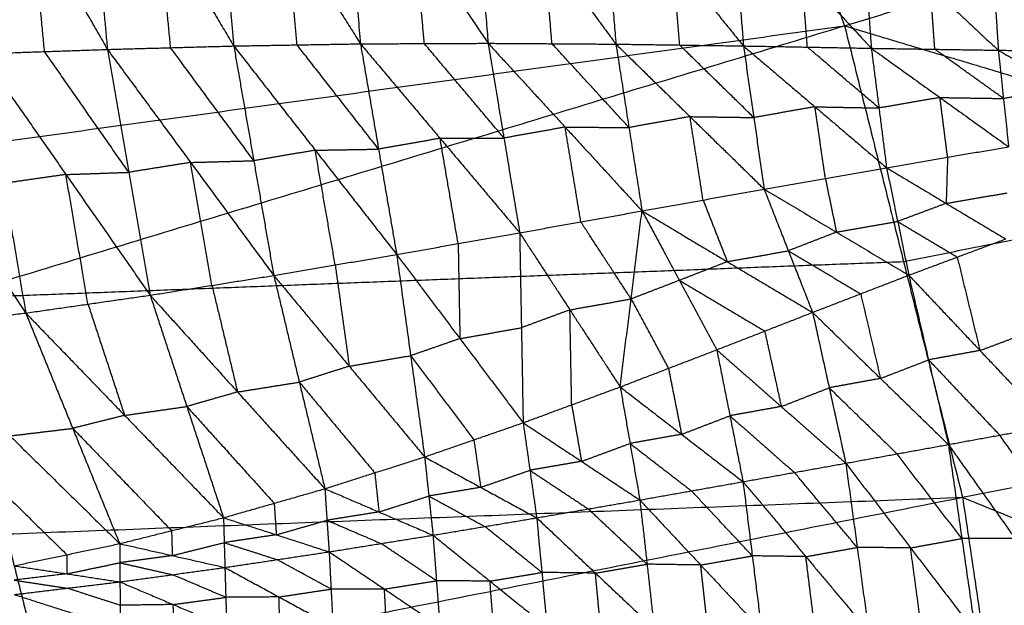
# Model space of a CAD drawing. Header units: millimetres. Extents: x -106 to 110, y -96 to 120.
# Tile 782 of 1020: x 35.74 to 44.28, y 19.39 to 24.47. Entities that reach past the tile are written whole.
import ezdxf

# ---------------------------------------------------------------- set-up
doc = ezdxf.new("R2010")
doc.units = ezdxf.units.MM
doc.header["$MEASUREMENT"] = 0
doc.layers.add('Default', color=7, linetype='Continuous', true_color=0x000000)

msp = doc.modelspace()

# ---------------------------------------------------------------- linework, layer by layer
at = {"layer": 'Default'}
for points in [[(26.4451, 22.1557, 3.7488), (33.959, 25.2681, 3.779), (41.473, 28.3805, 3.8092)], [(41.473, 28.3805, 3.8092), (42.1825, 26.3976, 3.8092), (42.892, 24.4147, 3.8092)], [(42.892, 24.4147, 3.8092), (46.5925, 25.5372, 3.8351), (50.2929, 26.6597, 3.8611)], [(35.1859, 26.4963, -2.6481), (35.8423, 25.3533, -2.4498), (36.4988, 24.2102, -2.2514)], [(36.2913, 26.4126, -2.512), (36.395, 25.3114, -2.3817), (36.4988, 24.2102, -2.2514)], [(36.2913, 26.4126, -2.512), (36.943, 25.3263, -2.3116), (37.5947, 24.24, -2.1113)], [(37.4068, 26.2942, -2.3578), (37.5007, 25.2671, -2.2345), (37.5947, 24.24, -2.1113)], [(37.4068, 26.2942, -2.3578), (38.0501, 25.2763, -2.1568), (38.6934, 24.2585, -1.9558)], [(38.5277, 26.1418, -2.1862), (38.6106, 25.2001, -2.071), (38.6934, 24.2585, -1.9558)], [(38.5277, 26.1418, -2.1862), (39.1644, 25.2025, -1.9848), (39.801, 24.2632, -1.7833)], [(39.6573, 25.9583, -1.9956), (39.7292, 25.1107, -1.8895), (39.801, 24.2632, -1.7833)], [(39.6573, 25.9583, -1.9956), (40.2831, 25.1071, -1.7949), (40.9088, 24.2559, -1.5942)], [(40.7886, 25.7506, -1.7863), (40.8487, 25.0033, -1.6902), (40.9088, 24.2559, -1.5942)], [(40.7886, 25.7506, -1.7863), (41.4017, 24.9955, -1.5883), (42.0149, 24.2403, -1.3903)], [(41.9165, 25.5279, -1.5601), (41.9657, 24.8841, -1.4752), (42.0149, 24.2403, -1.3903)], [(41.9165, 25.5279, -1.5601), (42.5204, 24.8739, -1.3675), (43.1242, 24.2199, -1.1748)], [(35.9533, 24.1913, -2.3134), (35.8978, 24.7723, -2.3816), (35.8423, 25.3533, -2.4498)], [(37.0467, 24.2251, -2.1813), (36.9948, 24.7757, -2.2465), (36.943, 25.3263, -2.3116)], [(43.0472, 25.2999, -1.3209), (43.0857, 24.7599, -1.2478), (43.1242, 24.2199, -1.1748)], [(43.0472, 25.2999, -1.3209), (43.6364, 24.7514, -1.1391), (44.2255, 24.2029, -0.9573)], [(38.144, 24.2492, -2.0335), (38.0971, 24.7628, -2.0951), (38.0501, 25.2763, -2.1568)], [(39.2472, 24.2608, -1.8695), (39.2058, 24.7317, -1.9271), (39.1644, 25.2025, -1.9848)], [(40.3549, 24.2596, -1.6887), (40.319, 24.6833, -1.7418), (40.2831, 25.1071, -1.7949)], [(44.1697, 25.0813, -1.0793), (44.1976, 24.6421, -1.0183), (44.2255, 24.2029, -0.9573)], [(44.1697, 25.0813, -1.0793), (44.7497, 24.637, -0.9114), (45.3298, 24.1926, -0.7435)], [(41.4619, 24.2481, -1.4922), (41.4318, 24.6218, -1.5402), (41.4017, 24.9955, -1.5883)], [(42.5695, 24.2301, -1.2825), (42.5449, 24.552, -1.325), (42.5204, 24.8739, -1.3675)], [(43.6748, 24.2114, -1.066), (43.6556, 24.4814, -1.1026), (43.6364, 24.7514, -1.1391)], [(26.4451, 22.1557, 3.7488), (34.6685, 23.2852, 3.779), (42.892, 24.4147, 3.8092)], [(27.3263, 19.6929, 3.7488), (35.1092, 22.0538, 3.779), (42.892, 24.4147, 3.8092)], [(42.892, 24.4147, 3.8092), (43.4037, 22.3717, 3.8092), (43.9154, 20.3288, 3.8092)], [(42.892, 24.4147, 3.8092), (47.1964, 23.1262, 3.8351), (51.5008, 21.8376, 3.8611)], [(37.5947, 24.24, -2.1113), (38.144, 24.2492, -2.0335), (38.6934, 24.2585, -1.9558)], [(38.6934, 24.2585, -1.9558), (39.2472, 24.2608, -1.8695), (39.801, 24.2632, -1.7833)], [(38.6934, 24.2585, -1.9558), (38.8502, 23.3458, -1.5902), (39.0071, 22.4332, -1.2247)], [(38.6934, 24.2585, -1.9558), (39.3838, 23.4397, -1.5335), (40.0742, 22.621, -1.1112)], [(39.9376, 23.4421, -1.4473), (39.5924, 23.8515, -1.6584), (39.2472, 24.2608, -1.8695)], [(39.801, 24.2632, -1.7833), (39.9376, 23.4421, -1.4473), (40.0742, 22.621, -1.1112)], [(39.801, 24.2632, -1.7833), (40.3549, 24.2596, -1.6887), (40.9088, 24.2559, -1.5942)], [(39.801, 24.2632, -1.7833), (40.4682, 23.5368, -1.3854), (41.1354, 22.8103, -0.9875)], [(41.0221, 23.5331, -1.2908), (40.6885, 23.8963, -1.4898), (40.3549, 24.2596, -1.6887)], [(40.9088, 24.2559, -1.5942), (41.0221, 23.5331, -1.2908), (41.1354, 22.8103, -0.9875)], [(40.9088, 24.2559, -1.5942), (41.4619, 24.2481, -1.4922), (42.0149, 24.2403, -1.3903)], [(40.9088, 24.2559, -1.5942), (41.5516, 23.6277, -1.2244), (42.1944, 22.9994, -0.8545)], [(35.4079, 24.1724, -2.3754), (35.9533, 24.1913, -2.3134), (36.4988, 24.2102, -2.2514)], [(35.4079, 24.1724, -2.3754), (35.5991, 23.0491, -1.9396), (35.7904, 21.9257, -1.5038)], [(35.4079, 24.1724, -2.3754), (36.1386, 23.1261, -1.8981), (36.8692, 22.0799, -1.4207)], [(36.684, 23.145, -1.836), (36.3187, 23.6682, -2.0747), (35.9533, 24.1913, -2.3134)], [(36.4988, 24.2102, -2.2514), (37.0467, 24.2251, -2.1813), (37.5947, 24.24, -2.1113)], [(36.4988, 24.2102, -2.2514), (36.684, 23.145, -1.836), (36.8692, 22.0799, -1.4207)], [(36.4988, 24.2102, -2.2514), (37.22, 23.2306, -1.7895), (37.9413, 22.251, -1.3275)], [(37.768, 23.2455, -1.7194), (37.4074, 23.7353, -1.9504), (37.0467, 24.2251, -2.1813)], [(37.5947, 24.24, -2.1113), (37.768, 23.2455, -1.7194), (37.9413, 22.251, -1.3275)], [(37.5947, 24.24, -2.1113), (38.3009, 23.3366, -1.668), (39.0071, 22.4332, -1.2247)], [(38.8502, 23.3458, -1.5902), (38.4971, 23.7975, -1.8119), (38.144, 24.2492, -2.0335)], [(42.1046, 23.6198, -1.1224), (41.7832, 23.934, -1.3073), (41.4619, 24.2481, -1.4922)], [(42.0149, 24.2403, -1.3903), (42.1046, 23.6198, -1.1224), (42.1944, 22.9994, -0.8545)], [(42.0149, 24.2403, -1.3903), (42.5695, 24.2301, -1.2825), (43.1242, 24.2199, -1.1748)], [(42.0149, 24.2403, -1.3903), (42.6356, 23.7127, -1.0524), (43.2563, 23.185, -0.7145)], [(43.1903, 23.7025, -0.9446), (42.8799, 23.9663, -1.1136), (42.5695, 24.2301, -1.2825)], [(43.1242, 24.2199, -1.1748), (43.1903, 23.7025, -0.9446), (43.2563, 23.185, -0.7145)], [(43.1242, 24.2199, -1.1748), (43.6748, 24.2114, -1.066), (44.2255, 24.2029, -0.9573)], [(43.1242, 24.2199, -1.1748), (43.7195, 23.7931, -0.8741), (44.3148, 23.3663, -0.5734)], [(44.2702, 23.7846, -0.7653), (43.9725, 23.998, -0.9157), (43.6748, 24.2114, -1.066)], [(44.2255, 24.2029, -0.9573), (44.2702, 23.7846, -0.7653), (44.3148, 23.3663, -0.5734)], [(44.2255, 24.2029, -0.9573), (44.7776, 24.1978, -0.8504), (45.3298, 24.1926, -0.7435)], [(44.2255, 24.2029, -0.9573), (44.8035, 23.8719, -0.696), (45.3814, 23.541, -0.4347)], [(34.3196, 24.1327, -2.4833), (35.055, 23.0292, -1.9936), (35.7904, 21.9257, -1.5038)], [(44.8035, 23.8719, -0.696), (44.5368, 23.8283, -0.7307), (44.2702, 23.7846, -0.7653)], [(43.7195, 23.7931, -0.8741), (43.4549, 23.7478, -0.9094), (43.1903, 23.7025, -0.9446)], [(43.7856, 23.2757, -0.6439), (43.7525, 23.5344, -0.759), (43.7195, 23.7931, -0.8741)], [(43.7195, 23.7931, -0.8741), (43.9948, 23.7889, -0.8197), (44.2702, 23.7846, -0.7653)], [(42.6356, 23.7127, -1.0524), (42.3701, 23.6663, -1.0874), (42.1046, 23.6198, -1.1224)], [(42.7253, 23.0922, -0.7845), (42.6805, 23.4024, -0.9184), (42.6356, 23.7127, -1.0524)], [(42.6356, 23.7127, -1.0524), (42.9129, 23.7076, -0.9985), (43.1903, 23.7025, -0.9446)], [(41.5516, 23.6277, -1.2244), (41.2869, 23.5804, -1.2576), (41.0221, 23.5331, -1.2908)], [(41.6649, 22.9049, -0.921), (41.6082, 23.2663, -1.0727), (41.5516, 23.6277, -1.2244)], [(41.5516, 23.6277, -1.2244), (41.8281, 23.6238, -1.1734), (42.1046, 23.6198, -1.1224)], [(40.4682, 23.5368, -1.3854), (40.2029, 23.4894, -1.4163), (39.9376, 23.4421, -1.4473)], [(40.6048, 22.7157, -1.0494), (40.5365, 23.1262, -1.2174), (40.4682, 23.5368, -1.3854)], [(40.4682, 23.5368, -1.3854), (40.7452, 23.5349, -1.3381), (41.0221, 23.5331, -1.2908)], [(39.3838, 23.4397, -1.5335), (39.117, 23.3928, -1.5619), (38.8502, 23.3458, -1.5902)], [(39.3838, 23.4397, -1.5335), (39.6607, 23.4409, -1.4904), (39.9376, 23.4421, -1.4473)], [(39.5406, 22.5271, -1.168), (39.4622, 22.9834, -1.3507), (39.3838, 23.4397, -1.5335)], [(38.3009, 23.3366, -1.668), (38.0344, 23.291, -1.6937), (37.768, 23.2455, -1.7194)], [(38.3009, 23.3366, -1.668), (38.5755, 23.3412, -1.6291), (38.8502, 23.3458, -1.5902)], [(38.4742, 22.3421, -1.2761), (38.3875, 22.8394, -1.472), (38.3009, 23.3366, -1.668)], [(43.2563, 23.185, -0.7145), (43.7856, 23.2757, -0.6439), (44.3148, 23.3663, -0.5734)], [(37.22, 23.2306, -1.7895), (36.952, 23.1878, -1.8127), (36.684, 23.145, -1.836)], [(37.22, 23.2306, -1.7895), (37.494, 23.2381, -1.7544), (37.768, 23.2455, -1.7194)], [(37.4053, 22.1655, -1.3741), (37.3127, 22.698, -1.5818), (37.22, 23.2306, -1.7895)], [(43.7856, 23.2757, -0.6439), (43.7793, 23.0759, -0.4793), (43.7729, 22.8761, -0.3146)], [(36.1386, 23.1261, -1.8981), (36.4113, 23.1356, -1.867), (36.684, 23.145, -1.836)], [(42.1944, 22.9994, -0.8545), (42.7253, 23.0922, -0.7845), (43.2563, 23.185, -0.7145)], [(43.2563, 23.185, -0.7145), (43.3528, 22.7192, -0.3171), (43.4492, 22.2533, 0.0803)], [(43.2563, 23.185, -0.7145), (43.7729, 22.8761, -0.3146), (44.2895, 22.5671, 0.0852)], [(36.1386, 23.1261, -1.8981), (35.8689, 23.0876, -1.9188), (35.5991, 23.0491, -1.9396)], [(36.3298, 22.0028, -1.4622), (36.2342, 22.5645, -1.6801), (36.1386, 23.1261, -1.8981)], [(42.7253, 23.0922, -0.7845), (42.7736, 22.8593, -0.5858), (42.8218, 22.6263, -0.3871)], [(43.4037, 22.3717, 3.8092), (45.3001, 22.7489, 3.8222), (47.1964, 23.1262, 3.8351)], [(41.1354, 22.8103, -0.9875), (41.6649, 22.9049, -0.921), (42.1944, 22.9994, -0.8545)], [(42.1944, 22.9994, -0.8545), (42.4046, 22.4651, -0.3895), (42.6149, 21.9309, 0.0756)], [(42.1944, 22.9994, -0.8545), (42.8218, 22.6263, -0.3871), (43.4492, 22.2533, 0.0803)], [(41.6649, 22.9049, -0.921), (41.77, 22.6377, -0.6885), (41.8751, 22.3706, -0.4559)], [(43.7729, 22.8761, -0.3146), (44.0375, 22.9214, -0.2794), (44.3022, 22.9667, -0.2441)], [(40.0742, 22.621, -1.1112), (40.6048, 22.7157, -1.0494), (41.1354, 22.8103, -0.9875)], [(40.946, 21.2851, 0.0668), (41.0407, 22.0477, -0.4603), (41.1354, 22.8103, -0.9875)], [(41.1354, 22.8103, -0.9875), (41.4595, 22.2085, -0.4582), (41.7836, 21.6067, 0.0711)], [(41.1354, 22.8103, -0.9875), (41.8751, 22.3706, -0.4559), (42.6149, 21.9309, 0.0756)], [(43.7729, 22.8761, -0.3146), (43.5628, 22.7976, -0.3159), (43.3528, 22.7192, -0.3171)], [(42.8218, 22.6263, -0.3871), (43.0873, 22.6728, -0.3521), (43.3528, 22.7192, -0.3171)], [(43.3528, 22.7192, -0.3171), (43.611, 22.5647, -0.1172), (43.8693, 22.4102, 0.0828)], [(41.0407, 22.0477, -0.4603), (40.8227, 22.3817, -0.7548), (40.6048, 22.7157, -1.0494)], [(39.0071, 22.4332, -1.2247), (39.5406, 22.5271, -1.168), (40.0742, 22.621, -1.1112)], [(40.0742, 22.621, -1.1112), (40.0893, 21.7979, -0.5243), (40.1044, 20.9748, 0.0627)], [(40.0742, 22.621, -1.1112), (40.5101, 21.953, -0.5222), (40.946, 21.2851, 0.0668)], [(42.8218, 22.6263, -0.3871), (42.6132, 22.5457, -0.3883), (42.4046, 22.4651, -0.3895)], [(43.4492, 22.2533, 0.0803), (43.8693, 22.4102, 0.0828), (44.2895, 22.5671, 0.0852)], [(39.5406, 22.5271, -1.168), (39.5482, 22.1155, -0.8745), (39.5557, 21.704, -0.581)], [(41.8751, 22.3706, -0.4559), (42.1399, 22.4179, -0.4227), (42.4046, 22.4651, -0.3895)], [(42.4046, 22.4651, -0.3895), (42.7183, 22.2786, -0.1557), (43.032, 22.0921, 0.078)], [(37.9413, 22.251, -1.3275), (38.4742, 22.3421, -1.2761), (39.0071, 22.4332, -1.2247)], [(39.0071, 22.4332, -1.2247), (39.1285, 21.5559, -0.583), (39.25, 20.6786, 0.0587)], [(39.0071, 22.4332, -1.2247), (39.5557, 21.704, -0.581), (40.1044, 20.9748, 0.0627)], [(43.8693, 22.4102, 0.0828), (43.9678, 22.0055, -0.2421), (44.0662, 21.6008, -0.5669)], [(35.1092, 22.0538, 3.779), (39.2564, 22.2127, 3.7941), (43.4037, 22.3717, 3.8092)], [(38.4742, 22.3421, -1.2761), (38.5349, 21.9035, -0.9552), (38.5957, 21.4648, -0.6344)], [(41.8751, 22.3706, -0.4559), (41.6673, 22.2896, -0.4571), (41.4595, 22.2085, -0.4582)], [(36.8692, 22.0799, -1.4207), (37.4053, 22.1655, -1.3741), (37.9413, 22.251, -1.3275)], [(37.9413, 22.251, -1.3275), (38.163, 21.3269, -0.6363), (38.3847, 20.4029, 0.0549)], [(37.9413, 22.251, -1.3275), (38.5957, 21.4648, -0.6344), (39.25, 20.6786, 0.0587)], [(41.4595, 22.2085, -0.4582), (41.2501, 22.1281, -0.4592), (41.0407, 22.0477, -0.4603)], [(41.4595, 22.2085, -0.4582), (41.8294, 21.9886, -0.1924), (42.1992, 21.7688, 0.0734)], [(42.6149, 21.9309, 0.0756), (43.032, 22.0921, 0.078), (43.4492, 22.2533, 0.0803)], [(43.4492, 22.2533, 0.0803), (43.6206, 21.5197, -0.5126), (43.7921, 20.7861, -1.1055)], [(43.4492, 22.2533, 0.0803), (44.0662, 21.6008, -0.5669), (44.6832, 20.9484, -1.2141)], [(37.4053, 22.1655, -1.3741), (37.5161, 21.7034, -1.0285), (37.627, 21.2414, -0.6829)], [(35.7904, 21.9257, -1.5038), (36.3298, 22.0028, -1.4622), (36.8692, 22.0799, -1.4207)], [(36.8692, 22.0799, -1.4207), (37.1873, 21.1156, -0.6847), (37.5054, 20.1514, 0.0513)], [(36.8692, 22.0799, -1.4207), (37.627, 21.2414, -0.6829), (38.3847, 20.4029, 0.0549)], [(40.5101, 21.953, -0.5222), (40.7754, 22.0004, -0.4913), (41.0407, 22.0477, -0.4603)], [(41.0407, 22.0477, -0.4603), (41.2027, 21.7468, -0.1957), (41.3648, 21.4459, 0.069)], [(43.032, 22.0921, 0.078), (43.1177, 21.7253, -0.2185), (43.2035, 21.3585, -0.5149)], [(36.3298, 22.0028, -1.4622), (36.4889, 21.5207, -1.0942), (36.6479, 21.0386, -0.7262)], [(40.5101, 21.953, -0.5222), (40.2997, 21.8755, -0.5232), (40.0893, 21.7979, -0.5243)], [(40.5252, 21.1299, 0.0648), (40.5176, 21.5415, -0.2287), (40.5101, 21.953, -0.5222)], [(34.7018, 21.7943, -1.5767), (35.2461, 21.86, -1.5402), (35.7904, 21.9257, -1.5038)], [(35.7904, 21.9257, -1.5038), (36.1976, 20.9264, -0.728), (36.6049, 19.9271, 0.0478)], [(35.7904, 21.9257, -1.5038), (36.6479, 21.0386, -0.7262), (37.5054, 20.1514, 0.0513)], [(41.7836, 21.6067, 0.0711), (42.1992, 21.7688, 0.0734), (42.6149, 21.9309, 0.0756)], [(42.6149, 21.9309, 0.0756), (42.7587, 21.2774, -0.4598), (42.9025, 20.624, -0.9953)], [(42.6149, 21.9309, 0.0756), (43.2035, 21.3585, -0.5149), (43.7921, 20.7861, -1.1055)], [(34.7018, 21.7943, -1.5767), (35.6533, 20.8607, -0.7644), (36.6049, 19.9271, 0.0478)], [(39.5557, 21.704, -0.581), (39.8225, 21.7509, -0.5526), (40.0893, 21.7979, -0.5243)], [(43.9154, 20.3288, 3.8092), (47.7081, 21.0832, 3.8351), (51.5008, 21.8376, 3.8611)], [(39.5557, 21.704, -0.581), (39.3421, 21.6299, -0.582), (39.1285, 21.5559, -0.583)], [(42.1992, 21.7688, 0.0734), (42.2712, 21.4421, -0.1944), (42.3431, 21.1153, -0.4621)], [(44.0662, 21.6008, -0.5669), (44.2763, 21.6793, -0.5657), (44.4864, 21.7577, -0.5645)], [(40.946, 21.2851, 0.0668), (41.3648, 21.4459, 0.069), (41.7836, 21.6067, 0.0711)], [(41.7836, 21.6067, 0.0711), (41.8976, 21.0352, -0.4071), (42.0115, 20.4638, -0.8854)], [(41.7836, 21.6067, 0.0711), (42.3431, 21.1153, -0.4621), (42.9025, 20.624, -0.9953)], [(38.5957, 21.4648, -0.6344), (38.8621, 21.5104, -0.6087), (39.1285, 21.5559, -0.583)], [(39.1285, 21.5559, -0.583), (39.4029, 21.1913, -0.2611), (39.6772, 20.8267, 0.0607)], [(44.0662, 21.6008, -0.5669), (43.8434, 21.5603, -0.5398), (43.6206, 21.5197, -0.5126)], [(38.5957, 21.4648, -0.6344), (38.3793, 21.3959, -0.6353), (38.163, 21.3269, -0.6363)], [(41.3648, 21.4459, 0.069), (41.4218, 21.1602, -0.1701), (41.4787, 20.8745, -0.4093)], [(43.2035, 21.3585, -0.5149), (43.4121, 21.4391, -0.5138), (43.6206, 21.5197, -0.5126)], [(43.6206, 21.5197, -0.5126), (43.9292, 21.1934, -0.8362), (44.2377, 20.8672, -1.1598)], [(43.2035, 21.3585, -0.5149), (42.9811, 21.318, -0.4874), (42.7587, 21.2774, -0.4598)], [(37.627, 21.2414, -0.6829), (37.895, 21.2842, -0.6596), (38.163, 21.3269, -0.6363)], [(38.163, 21.3269, -0.6363), (38.4902, 20.9338, -0.2897), (38.8173, 20.5407, 0.0568)], [(40.1044, 20.9748, 0.0627), (40.5252, 21.1299, 0.0648), (40.946, 21.2851, 0.0668)], [(40.946, 21.2851, 0.0668), (41.0314, 20.7952, -0.3558), (41.1168, 20.3052, -0.7784)], [(40.946, 21.2851, 0.0668), (41.4787, 20.8745, -0.4093), (42.0115, 20.4638, -0.8854)], [(42.3431, 21.1153, -0.4621), (42.5509, 21.1964, -0.461), (42.7587, 21.2774, -0.4598)], [(42.7587, 21.2774, -0.4598), (43.053, 20.9912, -0.7551), (43.3473, 20.705, -1.0504)], [(37.627, 21.2414, -0.6829), (37.4071, 21.1785, -0.6838), (37.1873, 21.1156, -0.6847)], [(36.6479, 21.0386, -0.7262), (36.9176, 21.0771, -0.7055), (37.1873, 21.1156, -0.6847)], [(37.1873, 21.1156, -0.6847), (37.5662, 20.6964, -0.3158), (37.945, 20.2771, 0.0531)], [(40.5252, 21.1299, 0.0648), (40.5679, 20.885, -0.1465), (40.6106, 20.64, -0.3579)], [(42.3431, 21.1153, -0.4621), (42.1203, 21.0753, -0.4346), (41.8976, 21.0352, -0.4071)], [(36.6479, 21.0386, -0.7262), (36.4228, 20.9825, -0.7271), (36.1976, 20.9264, -0.728)], [(41.4787, 20.8745, -0.4093), (41.6881, 20.9549, -0.4082), (41.8976, 21.0352, -0.4071)], [(41.8976, 21.0352, -0.4071), (42.1773, 20.7896, -0.6737), (42.457, 20.5439, -0.9403)], [(35.6533, 20.8607, -0.7644), (35.9255, 20.8935, -0.7462), (36.1976, 20.9264, -0.728)], [(36.1976, 20.9264, -0.728), (36.6264, 20.4828, -0.3392), (37.0551, 20.0392, 0.0495)], [(39.25, 20.6786, 0.0587), (39.6772, 20.8267, 0.0607), (40.1044, 20.9748, 0.0627)], [(40.1044, 20.9748, 0.0627), (40.1632, 20.5628, -0.3071), (40.2221, 20.1507, -0.6769)], [(40.1044, 20.9748, 0.0627), (40.6106, 20.64, -0.3579), (41.1168, 20.3052, -0.7784)], [(43.7921, 20.7861, -1.1055), (44.2377, 20.8672, -1.1598), (44.6832, 20.9484, -1.2141)], [(41.4787, 20.8745, -0.4093), (41.255, 20.8348, -0.3825), (41.0314, 20.7952, -0.3558)], [(44.8173, 20.0518, -1.5758), (44.5275, 20.4595, -1.3678), (44.2377, 20.8672, -1.1598)], [(35.1948, 20.7648, -0.7661), (35.6706, 20.298, -0.36), (36.1463, 19.8312, 0.0461)], [(39.6772, 20.8267, 0.0607), (39.7066, 20.6207, -0.1242), (39.736, 20.4147, -0.3091)], [(40.6106, 20.64, -0.3579), (40.821, 20.7176, -0.3568), (41.0314, 20.7952, -0.3558)], [(41.0314, 20.7952, -0.3558), (41.2977, 20.5899, -0.5939), (41.5641, 20.3845, -0.8319)], [(42.9025, 20.624, -0.9953), (43.3473, 20.705, -1.0504), (43.7921, 20.7861, -1.1055)], [(43.7921, 20.7861, -1.1055), (43.9093, 19.9712, -1.4368), (44.0264, 19.1562, -1.768)], [(43.7921, 20.7861, -1.1055), (44.3718, 19.9707, -1.5215), (44.9515, 19.1552, -1.9375)], [(38.3847, 20.4029, 0.0549), (38.8173, 20.5407, 0.0568), (39.25, 20.6786, 0.0587)], [(39.25, 20.6786, 0.0587), (39.2863, 20.3394, -0.2616), (39.3226, 20.0003, -0.582)], [(39.25, 20.6786, 0.0587), (39.736, 20.4147, -0.3091), (40.2221, 20.1507, -0.6769)], [(43.9093, 19.9712, -1.4368), (43.6283, 20.3381, -1.2436), (43.3473, 20.705, -1.0504)], [(40.6106, 20.64, -0.3579), (40.3869, 20.6014, -0.3325), (40.1632, 20.5628, -0.3071)], [(42.0115, 20.4638, -0.8854), (42.457, 20.5439, -0.9403), (42.9025, 20.624, -0.9953)], [(42.9025, 20.624, -0.9953), (43.0018, 19.8944, -1.2957), (43.1011, 19.1647, -1.5961)], [(42.9025, 20.624, -0.9953), (43.4645, 19.8901, -1.3817), (44.0264, 19.1562, -1.768)], [(38.8173, 20.5407, 0.0568), (38.8355, 20.3712, -0.1034), (38.8537, 20.2016, -0.2636)], [(39.736, 20.4147, -0.3091), (39.9496, 20.4887, -0.3081), (40.1632, 20.5628, -0.3071)], [(40.1632, 20.5628, -0.3071), (40.4163, 20.3954, -0.5174), (40.6694, 20.228, -0.7277)], [(43.0018, 19.8944, -1.2957), (42.7294, 20.2191, -1.118), (42.457, 20.5439, -0.9403)], [(39.736, 20.4147, -0.3091), (39.5112, 20.3771, -0.2854), (39.2863, 20.3394, -0.2616)], [(41.1168, 20.3052, -0.7784), (41.5641, 20.3845, -0.8319), (42.0115, 20.4638, -0.8854)], [(42.0115, 20.4638, -0.8854), (42.0916, 19.821, -1.1549), (42.1718, 19.1782, -1.4244)], [(42.0115, 20.4638, -0.8854), (42.5563, 19.8143, -1.2407), (43.1011, 19.1647, -1.5961)], [(27.3263, 19.6929, 3.7488), (35.6209, 20.0108, 3.779), (43.9154, 20.3288, 3.8092)], [(27.9619, 17.1555, 3.7488), (35.9387, 18.7421, 3.779), (43.9154, 20.3288, 3.8092)], [(37.5054, 20.1514, 0.0513), (37.945, 20.2771, 0.0531), (38.3847, 20.4029, 0.0549)], [(38.3847, 20.4029, 0.0549), (38.403, 20.1295, -0.2195), (38.4214, 19.8561, -0.4939)], [(38.3847, 20.4029, 0.0549), (38.8537, 20.2016, -0.2636), (39.3226, 20.0003, -0.582)], [(38.8537, 20.2016, -0.2636), (39.07, 20.2705, -0.2626), (39.2863, 20.3394, -0.2616)], [(39.2863, 20.3394, -0.2616), (39.5293, 20.2075, -0.4456), (39.7723, 20.0755, -0.6295)], [(42.0916, 19.821, -1.1549), (41.8279, 20.1028, -0.9934), (41.5641, 20.3845, -0.8319)], [(43.9154, 20.3288, 3.8092), (44.2245, 18.2456, 3.8092), (44.5335, 16.1623, 3.8092)], [(43.9154, 20.3288, 3.8092), (48.0728, 18.6246, 3.8351), (52.2302, 16.9204, 3.8611)], [(37.945, 20.2771, 0.0531), (37.9542, 20.1404, -0.0841), (37.9634, 20.0037, -0.2213)], [(40.2221, 20.1507, -0.6769), (40.6694, 20.228, -0.7277), (41.1168, 20.3052, -0.7784)], [(41.1168, 20.3052, -0.7784), (41.1787, 19.7487, -1.0179), (41.2405, 19.1922, -1.2574)], [(41.1168, 20.3052, -0.7784), (41.6443, 19.7417, -1.1014), (42.1718, 19.1782, -1.4244)], [(38.8537, 20.2016, -0.2636), (38.6283, 20.1655, -0.2415), (38.403, 20.1295, -0.2195)], [(41.1787, 19.7487, -1.0179), (40.924, 19.9884, -0.8728), (40.6694, 20.228, -0.7277)], [(36.6049, 19.9271, 0.0478), (37.0551, 20.0392, 0.0495), (37.5054, 20.1514, 0.0513)], [(37.5054, 20.1514, 0.0513), (37.5115, 19.9359, -0.1806), (37.5177, 19.7204, -0.4124)], [(37.5054, 20.1514, 0.0513), (37.9634, 20.0037, -0.2213), (38.4214, 19.8561, -0.4939)], [(37.9634, 20.0037, -0.2213), (38.1832, 20.0666, -0.2204), (38.403, 20.1295, -0.2195)], [(38.403, 20.1295, -0.2195), (38.6375, 20.0288, -0.3787), (38.872, 19.9282, -0.538)], [(39.3226, 20.0003, -0.582), (39.7723, 20.0755, -0.6295), (40.2221, 20.1507, -0.6769)], [(40.2667, 19.6773, -0.8878), (40.0195, 19.8764, -0.7586), (39.7723, 20.0755, -0.6295)], [(40.2221, 20.1507, -0.6769), (40.2667, 19.6773, -0.8878), (40.3113, 19.2039, -1.0988)], [(40.2221, 20.1507, -0.6769), (40.7313, 19.6715, -0.9671), (41.2405, 19.1922, -1.2574)], [(35.6209, 20.0108, 3.779), (35.7798, 19.3765, 3.779), (35.9387, 18.7421, 3.779)], [(37.0551, 20.0392, 0.0495), (37.0582, 19.9315, -0.0664), (37.0613, 19.8237, -0.1823)], [(37.9634, 20.0037, -0.2213), (37.7374, 19.9698, -0.2009), (37.5115, 19.9359, -0.1806)], [(38.4214, 19.8561, -0.4939), (38.872, 19.9282, -0.538), (39.3226, 20.0003, -0.582)], [(39.3226, 20.0003, -0.582), (39.3523, 19.6053, -0.7663), (39.382, 19.2103, -0.9506)], [(39.3226, 20.0003, -0.582), (39.817, 19.6021, -0.8404), (40.3113, 19.2039, -1.0988)], [(35.6878, 19.7353, 0.0444), (36.1463, 19.8312, 0.0461), (36.6049, 19.9271, 0.0478)], [(36.6049, 19.9271, 0.0478), (36.606, 19.7614, -0.1451), (36.6071, 19.5957, -0.338)], [(36.6049, 19.9271, 0.0478), (37.0613, 19.8237, -0.1823), (37.5177, 19.7204, -0.4124)], [(37.0613, 19.8237, -0.1823), (37.2864, 19.8798, -0.1814), (37.5115, 19.9359, -0.1806)], [(37.5115, 19.9359, -0.1806), (37.7405, 19.8621, -0.3169), (37.9695, 19.7882, -0.4532)], [(39.3523, 19.6053, -0.7663), (39.1122, 19.7667, -0.6521), (38.872, 19.9282, -0.538)], [(43.4645, 19.8901, -1.3817), (43.6869, 19.9306, -1.4092), (43.9093, 19.9712, -1.4368)], [(44.3718, 19.9707, -1.5215), (44.1405, 19.9709, -1.4791), (43.9093, 19.9712, -1.4368)], [(36.1463, 19.8312, 0.0461), (36.1469, 19.7483, -0.0504), (36.1475, 19.6655, -0.1468)], [(37.0613, 19.8237, -0.1823), (36.8336, 19.7926, -0.1637), (36.606, 19.7614, -0.1451)], [(37.5177, 19.7204, -0.4124), (37.9695, 19.7882, -0.4532), (38.4214, 19.8561, -0.4939)], [(38.4214, 19.8561, -0.4939), (38.4384, 19.5331, -0.6533), (38.4554, 19.2101, -0.8128)], [(38.4214, 19.8561, -0.4939), (38.9017, 19.5332, -0.7222), (39.382, 19.2103, -0.9506)], [(41.6443, 19.7417, -1.1014), (41.868, 19.7813, -1.1281), (42.0916, 19.821, -1.1549)], [(42.5563, 19.8143, -1.2407), (42.324, 19.8176, -1.1978), (42.0916, 19.821, -1.1549)], [(42.5563, 19.8143, -1.2407), (42.7791, 19.8543, -1.2682), (43.0018, 19.8944, -1.2957)], [(42.6365, 19.1714, -1.5102), (42.5964, 19.4929, -1.3755), (42.5563, 19.8143, -1.2407)], [(43.4645, 19.8901, -1.3817), (43.2332, 19.8922, -1.3387), (43.0018, 19.8944, -1.2957)], [(43.5638, 19.1605, -1.682), (43.5141, 19.5253, -1.5319), (43.4645, 19.8901, -1.3817)], [(35.6878, 19.7353, 0.0444), (36.1475, 19.6655, -0.1468), (36.6071, 19.5957, -0.338)], [(36.1475, 19.6655, -0.1468), (36.3767, 19.7134, -0.146), (36.606, 19.7614, -0.1451)], [(36.606, 19.7614, -0.1451), (36.8342, 19.7097, -0.2602), (37.0624, 19.658, -0.3752)], [(38.4384, 19.5331, -0.6533), (38.204, 19.6607, -0.5533), (37.9695, 19.7882, -0.4532)], [(40.7313, 19.6715, -0.9671), (40.955, 19.7101, -0.9925), (41.1787, 19.7487, -1.0179)], [(41.6443, 19.7417, -1.1014), (41.4115, 19.7452, -1.0597), (41.1787, 19.7487, -1.0179)], [(41.7062, 19.1852, -1.3409), (41.6752, 19.4634, -1.2211), (41.6443, 19.7417, -1.1014)], [(36.1475, 19.6655, -0.1468), (35.9182, 19.6381, -0.1299), (35.6889, 19.6107, -0.1131)], [(36.6071, 19.5957, -0.338), (37.0624, 19.658, -0.3752), (37.5177, 19.7204, -0.4124)], [(37.5253, 19.4616, -0.5489), (37.2939, 19.5598, -0.462), (37.0624, 19.658, -0.3752)], [(37.5177, 19.7204, -0.4124), (37.5253, 19.4616, -0.5489), (37.5329, 19.2029, -0.6853)], [(37.5177, 19.7204, -0.4124), (37.9866, 19.4652, -0.6126), (38.4554, 19.2101, -0.8128)], [(39.817, 19.6021, -0.8404), (40.0418, 19.6397, -0.8641), (40.2667, 19.6773, -0.8878)], [(40.7313, 19.6715, -0.9671), (40.499, 19.6744, -0.9275), (40.2667, 19.6773, -0.8878)], [(40.7759, 19.1981, -1.1781), (40.7536, 19.4348, -1.0726), (40.7313, 19.6715, -0.9671)], [(35.6889, 19.6107, -0.1131), (35.9188, 19.5758, -0.2087), (36.1486, 19.5409, -0.3043)], [(35.6901, 19.486, -0.2706), (36.1486, 19.5409, -0.3043), (36.6071, 19.5957, -0.338)], [(36.6071, 19.5957, -0.338), (36.6097, 19.3927, -0.4533), (36.6124, 19.1897, -0.5687)], [(36.6071, 19.5957, -0.338), (37.07, 19.3993, -0.5117), (37.5329, 19.2029, -0.6853)], [(38.9017, 19.5332, -0.7222), (39.127, 19.5692, -0.7443), (39.3523, 19.6053, -0.7663)], [(39.817, 19.6021, -0.8404), (39.5847, 19.6037, -0.8034), (39.3523, 19.6053, -0.7663)], [(39.8467, 19.2071, -1.0247), (39.8318, 19.4046, -0.9325), (39.817, 19.6021, -0.8404)], [(35.6901, 19.486, -0.2706), (36.1512, 19.3379, -0.4196), (36.6124, 19.1897, -0.5687)], [(36.6097, 19.3927, -0.4533), (36.3792, 19.4668, -0.3788), (36.1486, 19.5409, -0.3043)], [(37.9866, 19.4652, -0.6126), (38.2125, 19.4991, -0.633), (38.4384, 19.5331, -0.6533)], [(38.9017, 19.5332, -0.7222), (38.67, 19.5331, -0.6878), (38.4384, 19.5331, -0.6533)], [(38.9187, 19.2102, -0.8817), (38.9102, 19.3717, -0.802), (38.9017, 19.5332, -0.7222)], [(37.07, 19.3993, -0.5117), (36.8399, 19.396, -0.4825), (36.6097, 19.3927, -0.4533)], [(37.07, 19.3993, -0.5117), (37.2977, 19.4305, -0.5303), (37.5253, 19.4616, -0.5489)], [(37.0726, 19.1963, -0.627), (37.0713, 19.2978, -0.5693), (37.07, 19.3993, -0.5117)], [(37.9866, 19.4652, -0.6126), (37.7559, 19.4634, -0.5807), (37.5253, 19.4616, -0.5489)], [(37.9942, 19.2065, -0.7491), (37.9904, 19.3359, -0.6808), (37.9866, 19.4652, -0.6126)]]:
    msp.add_open_spline(points, degree=2, dxfattribs=at)

doc.saveas('drawing.dxf')
